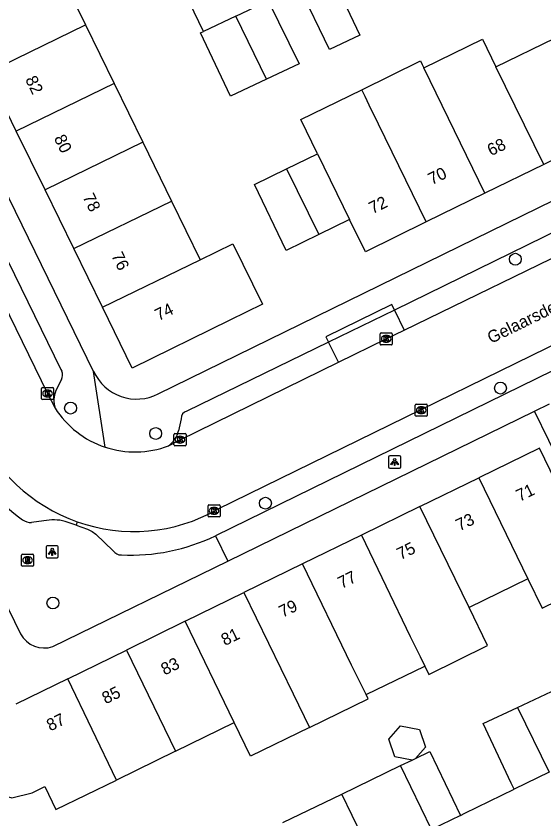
# Model space of a CAD drawing. Extents: x 160457 to 162082, y 388340 to 389736.
# Drawn here: x 161405.7 to 161449.3, y 388535.7 to 388602.1 of the extents above; entities that cross this region are included whole.
import ezdxf

# ---------------------------------------------------------------- set-up
doc = ezdxf.new("R2010")
doc.units = 0
for name, color, linetype in [('IMGEO_Boom', 7, 'Continuous'), ('IMGEO_Kolk', 7, 'Continuous'), ('IMGEO_Lichtpunt', 7, 'Continuous'), ('IMGEO_Openbare_ruimte_label', 7, 'Continuous'), ('IMGEO_Pand', 7, 'Continuous'), ('IMGEO_Pand_nummerreeks', 7, 'Continuous'), ('IMGEO_Parkeervlak_open', 7, 'Continuous'), ('IMGEO_Rijbaan_lokaal_gesloten', 7, 'Continuous'), ('IMGEO_Rijbaan_lokaal_open', 7, 'Continuous'), ('IMGEO_Rioolput', 7, 'Continuous'), ('IMGEO_Voetpad_open', 7, 'Continuous')]:
    doc.layers.add(name, color=color, linetype=linetype)

msp = doc.modelspace()

# ---------------------------------------------------------------- linework, layer by layer
at = {"layer": 'IMGEO_Boom'}
for centre in [(161446.939, 388581.982), (161445.711, 388571.336), (161410.203, 388569.683), (161417.236, 388567.584), (161426.296, 388561.827), (161408.743, 388553.58)]:
    msp.add_circle(centre, 0.489, dxfattribs=at)
at = {"layer": 'IMGEO_Kolk'}
for p, q in [((161435.771, 388574.976), (161435.771, 388575.828)), ((161435.846, 388575.902), (161436.698, 388575.902)), ((161436.259, 388575.682), (161436.284, 388575.682)), ((161436.772, 388575.828), (161436.772, 388574.976)), ((161436.282, 388575.122), (161436.257, 388575.122)), ((161436.698, 388574.902), (161435.846, 388574.902)), ((161407.8, 388570.462), (161407.8, 388571.314)), ((161407.875, 388571.388), (161408.727, 388571.388)), ((161408.288, 388571.168), (161408.313, 388571.168)), ((161408.801, 388571.314), (161408.801, 388570.462)), ((161408.727, 388570.388), (161407.875, 388570.388)), ((161408.311, 388570.608), (161408.286, 388570.608)), ((161438.665, 388569.085), (161438.665, 388569.937)), ((161438.74, 388570.011), (161439.592, 388570.011)), ((161439.153, 388569.791), (161439.178, 388569.791)), ((161439.666, 388569.937), (161439.666, 388569.085)), ((161439.592, 388569.011), (161438.74, 388569.011)), ((161439.176, 388569.231), (161439.151, 388569.231)), ((161418.745, 388566.648), (161418.745, 388567.5)), ((161418.82, 388567.574), (161419.672, 388567.574)), ((161419.233, 388567.354), (161419.258, 388567.354)), ((161419.746, 388567.5), (161419.746, 388566.648)), ((161419.672, 388566.574), (161418.82, 388566.574)), ((161419.256, 388566.794), (161419.231, 388566.794)), ((161421.631, 388561.695), (161422.483, 388561.695)), ((161421.556, 388560.769), (161421.556, 388561.621)), ((161422.044, 388561.475), (161422.069, 388561.475)), ((161422.557, 388561.621), (161422.557, 388560.769)), ((161422.483, 388560.695), (161421.631, 388560.695)), ((161422.067, 388560.915), (161422.042, 388560.915))]:
    msp.add_line(p, q, dxfattribs=at)
for points in [[(161435.771, 388574.976), (161435.771, 388575.828)], [(161435.846, 388575.902), (161436.698, 388575.902)], [(161436.772, 388575.828), (161436.772, 388574.976)], [(161436.092, 388575.602), (161436.215, 388575.602), (161436.215, 388575.451), (161436.345, 388575.602), (161436.509, 388575.602), (161436.363, 388575.451), (161436.516, 388575.202), (161436.364, 388575.202), (161436.279, 388575.366), (161436.215, 388575.299), (161436.215, 388575.202), (161436.092, 388575.202), (161436.092, 388575.602)], [(161436.698, 388574.902), (161435.846, 388574.902)], [(161407.8, 388570.462), (161407.8, 388571.314)], [(161407.875, 388571.388), (161408.727, 388571.388)], [(161408.121, 388571.088), (161408.244, 388571.088), (161408.244, 388570.937), (161408.374, 388571.088), (161408.538, 388571.088), (161408.392, 388570.937), (161408.545, 388570.688), (161408.393, 388570.688), (161408.308, 388570.852), (161408.244, 388570.785), (161408.244, 388570.688), (161408.121, 388570.688), (161408.121, 388571.088)], [(161408.801, 388571.314), (161408.801, 388570.462)], [(161408.727, 388570.388), (161407.875, 388570.388)], [(161438.665, 388569.085), (161438.665, 388569.937)], [(161438.74, 388570.011), (161439.592, 388570.011)], [(161438.986, 388569.711), (161439.109, 388569.711), (161439.109, 388569.56), (161439.239, 388569.711), (161439.403, 388569.711), (161439.257, 388569.56), (161439.41, 388569.311), (161439.258, 388569.311), (161439.173, 388569.475), (161439.109, 388569.408), (161439.109, 388569.311), (161438.986, 388569.311), (161438.986, 388569.711)], [(161439.666, 388569.937), (161439.666, 388569.085)], [(161439.592, 388569.011), (161438.74, 388569.011)], [(161418.745, 388566.648), (161418.745, 388567.5)], [(161418.82, 388567.574), (161419.672, 388567.574)], [(161419.066, 388567.274), (161419.189, 388567.274), (161419.189, 388567.123), (161419.319, 388567.274), (161419.483, 388567.274), (161419.337, 388567.123), (161419.49, 388566.874), (161419.338, 388566.874), (161419.253, 388567.038), (161419.189, 388566.971), (161419.189, 388566.874), (161419.066, 388566.874), (161419.066, 388567.274)], [(161419.746, 388567.5), (161419.746, 388566.648)], [(161419.672, 388566.574), (161418.82, 388566.574)], [(161421.631, 388561.695), (161422.483, 388561.695)], [(161421.556, 388560.769), (161421.556, 388561.621)], [(161421.877, 388561.395), (161422, 388561.395), (161422, 388561.244), (161422.13, 388561.395), (161422.294, 388561.395), (161422.148, 388561.244), (161422.301, 388560.995), (161422.149, 388560.995), (161422.064, 388561.159), (161422, 388561.092), (161422, 388560.995), (161421.877, 388560.995), (161421.877, 388561.395)], [(161422.557, 388561.621), (161422.557, 388560.769)], [(161422.483, 388560.695), (161421.631, 388560.695)]]:
    msp.add_lwpolyline(points, dxfattribs=at)
for centre, start, end in [((161435.848, 388575.826), 91.55205, 178.44795), ((161435.848, 388575.826), 91.55205, 178.44795), ((161436.696, 388575.826), 1.55205, 88.44795), ((161436.696, 388575.826), 1.55205, 88.44795), ((161435.848, 388574.978), 181.55205, 268.44795), ((161435.848, 388574.978), 181.55205, 268.44795), ((161436.696, 388574.978), 271.55205, 358.44795), ((161436.696, 388574.978), 271.55205, 358.44795), ((161407.877, 388571.312), 91.55205, 178.44795), ((161407.877, 388571.312), 91.55205, 178.44795), ((161408.725, 388571.312), 1.55205, 88.44795), ((161408.725, 388571.312), 1.55205, 88.44795), ((161407.877, 388570.464), 181.55205, 268.44795), ((161407.877, 388570.464), 181.55205, 268.44795), ((161408.725, 388570.464), 271.55205, 358.44795), ((161408.725, 388570.464), 271.55205, 358.44795), ((161438.742, 388569.935), 91.55205, 178.44795), ((161438.742, 388569.935), 91.55205, 178.44795), ((161439.59, 388569.935), 1.55205, 88.44795), ((161439.59, 388569.935), 1.55205, 88.44795), ((161438.742, 388569.087), 181.55205, 268.44795), ((161438.742, 388569.087), 181.55205, 268.44795), ((161439.59, 388569.087), 271.55205, 358.44795), ((161439.59, 388569.087), 271.55205, 358.44795), ((161418.822, 388567.498), 91.55205, 178.44795), ((161418.822, 388567.498), 91.55205, 178.44795), ((161419.67, 388567.498), 1.55205, 88.44795), ((161419.67, 388567.498), 1.55205, 88.44795), ((161418.822, 388566.65), 181.55205, 268.44795), ((161418.822, 388566.65), 181.55205, 268.44795), ((161419.67, 388566.65), 271.55205, 358.44795), ((161419.67, 388566.65), 271.55205, 358.44795), ((161421.633, 388561.619), 91.55205, 178.44795), ((161421.633, 388561.619), 91.55205, 178.44795), ((161422.481, 388561.619), 1.55205, 88.44795), ((161422.481, 388561.619), 1.55205, 88.44795), ((161421.633, 388560.771), 181.55205, 268.44795), ((161421.633, 388560.771), 181.55205, 268.44795), ((161422.481, 388560.771), 271.55205, 358.44795), ((161422.481, 388560.771), 271.55205, 358.44795)]:
    msp.add_arc(centre, 0.0765, start, end, dxfattribs=at)
for centre, major_axis, ratio, start_param, end_param in [((161436.258, 388575.402), (-0.387, 0.002), 0.722429, 4.712389, 7.853982), ((161436.283, 388575.402), (-0.39, 0.002), 0.717154, 1.570796, 4.712389), ((161408.287, 388570.888), (-0.387, 0.002), 0.722429, 4.712389, 7.853982), ((161408.312, 388570.888), (-0.39, 0.002), 0.717154, 1.570796, 4.712389), ((161439.152, 388569.511), (-0.387, 0.002), 0.722429, 4.712389, 7.853982), ((161439.177, 388569.511), (-0.39, 0.002), 0.717154, 1.570796, 4.712389), ((161419.232, 388567.074), (-0.387, 0.002), 0.722429, 4.712389, 7.853982), ((161419.257, 388567.074), (-0.39, 0.002), 0.717154, 1.570796, 4.712389), ((161422.043, 388561.195), (-0.387, 0.002), 0.722429, 4.712389, 7.853982), ((161422.068, 388561.195), (-0.39, 0.002), 0.717154, 1.570796, 4.712389)]:
    msp.add_ellipse(centre, major_axis=major_axis, ratio=ratio, start_param=start_param, end_param=end_param, dxfattribs=at)
at = {"layer": 'IMGEO_Lichtpunt'}
for p, q in [((161437.375, 388565.73), (161436.567, 388565.73)), ((161437.375, 388565.73), (161436.567, 388565.73)), ((161436.473, 388565.635), (161436.473, 388564.828)), ((161436.473, 388565.635), (161436.473, 388564.828)), ((161437.469, 388564.828), (161437.469, 388565.635)), ((161437.469, 388564.828), (161437.469, 388565.635)), ((161436.567, 388564.734), (161437.375, 388564.734)), ((161436.567, 388564.734), (161437.375, 388564.734)), ((161408.185, 388558.219), (161408.185, 388557.412)), ((161408.185, 388558.219), (161408.185, 388557.412)), ((161409.087, 388558.314), (161408.279, 388558.314)), ((161409.087, 388558.314), (161408.279, 388558.314)), ((161409.181, 388557.412), (161409.181, 388558.219)), ((161409.181, 388557.412), (161409.181, 388558.219)), ((161408.279, 388557.318), (161409.087, 388557.318)), ((161408.279, 388557.318), (161409.087, 388557.318))]:
    msp.add_line(p, q, dxfattribs=at)
for points in [[(161436.847, 388565.299), (161436.886, 388565.271), (161436.698, 388565.009), (161436.66, 388565.036), (161436.847, 388565.299)], [(161436.949, 388565.251), (161436.996, 388565.251), (161436.996, 388564.929), (161436.949, 388564.929), (161436.949, 388565.251)], [(161437.059, 388565.271), (161437.097, 388565.298), (161437.284, 388565.036), (161437.245, 388565.008), (161437.059, 388565.271)], [(161408.559, 388557.883), (161408.598, 388557.855), (161408.41, 388557.593), (161408.372, 388557.62), (161408.559, 388557.883)], [(161408.661, 388557.835), (161408.708, 388557.835), (161408.708, 388557.513), (161408.661, 388557.513), (161408.661, 388557.835)], [(161408.771, 388557.855), (161408.809, 388557.882), (161408.996, 388557.62), (161408.957, 388557.592), (161408.771, 388557.855)]]:
    msp.add_lwpolyline(points, dxfattribs=at)
for centre in [(161436.972, 388565.433), (161408.684, 388558.017)]:
    msp.add_circle(centre, 0.0994, dxfattribs=at)
for centre, start, end in [((161436.567, 388565.635), 90, 180), ((161436.567, 388565.635), 90, 180), ((161437.375, 388565.635), 0, 90), ((161437.375, 388565.635), 0, 90), ((161436.567, 388564.828), 180, 270), ((161436.567, 388564.828), 180, 270), ((161437.375, 388564.828), 270, 0), ((161437.375, 388564.828), 270, 360), ((161408.279, 388558.219), 90, 180), ((161408.279, 388558.219), 90, 180), ((161409.087, 388558.219), 0, 90), ((161409.087, 388558.219), 0, 90), ((161408.279, 388557.412), 180, 270), ((161408.279, 388557.412), 180, 270), ((161409.087, 388557.412), 270, 0), ((161409.087, 388557.412), 270, 360)]:
    msp.add_arc(centre, 0.0946, start, end, dxfattribs=at)
at = {"layer": 'IMGEO_Pand'}
for points in [[(161409.061, 388606.198), (161411.432, 388601.347)], [(161431.618, 388605.725), (161434.086, 388600.493), (161431.579, 388599.311), (161429.075, 388604.525)], [(161423.855, 388602.063), (161426.532, 388603.326)], [(161426.532, 388603.326), (161429.072, 388598.129), (161426.395, 388596.866)], [(161423.855, 388602.063), (161421.173, 388600.798)], [(161426.395, 388596.866), (161423.855, 388602.063)], [(161403.35, 388597.41), (161411.432, 388601.347)], [(161411.432, 388601.347), (161413.804, 388596.495)], [(161426.395, 388596.866), (161423.412, 388595.459), (161420.944, 388600.69), (161421.173, 388600.798)], [(161445.336, 388597.886), (161450.192, 388600.258)], [(161439.386, 388597.799), (161444.224, 388600.162), (161445.336, 388597.886)], [(161434.255, 388595.986), (161439.112, 388598.362), (161439.248, 388598.082), (161439.386, 388597.799)], [(161444.428, 388587.434), (161439.907, 388596.728), (161439.386, 388597.799)], [(161449.288, 388589.81), (161445.336, 388597.886)], [(161405.721, 388592.558), (161403.35, 388597.41)], [(161413.804, 388596.495), (161405.721, 388592.558)], [(161413.804, 388596.495), (161416.174, 388591.644)], [(161430.598, 388590.686), (161429.213, 388593.519), (161434.255, 388595.986)], [(161439.577, 388585.062), (161435.641, 388593.15), (161434.874, 388594.719), (161434.529, 388595.426), (161434.392, 388595.706), (161434.255, 388595.986)], [(161408.092, 388587.707), (161405.721, 388592.558)], [(161416.174, 388591.644), (161408.092, 388587.707)], [(161416.174, 388591.644), (161418.546, 388586.792)], [(161454.139, 388592.182), (161449.288, 388589.81)], [(161428.049, 388589.441), (161430.598, 388590.686)], [(161430.598, 388590.686), (161433.249, 388585.263)], [(161449.288, 388589.81), (161444.428, 388587.434)], [(161430.698, 388584.016), (161428.021, 388582.707), (161425.398, 388588.146), (161428.049, 388589.441)], [(161428.049, 388589.441), (161430.698, 388584.016)], [(161410.463, 388582.856), (161408.092, 388587.707)], [(161444.428, 388587.434), (161439.577, 388585.062)], [(161410.463, 388582.856), (161418.546, 388586.792)], [(161418.546, 388586.792), (161420.916, 388581.941)], [(161433.249, 388585.263), (161430.698, 388584.016)], [(161439.577, 388585.062), (161434.549, 388582.604), (161433.249, 388585.263)], [(161420.916, 388581.941), (161423.611, 388583.258), (161426.055, 388578.258), (161423.36, 388576.941), (161415.285, 388572.989), (161412.83, 388578.013)], [(161412.83, 388578.013), (161410.463, 388582.856)], [(161412.83, 388578.013), (161420.916, 388581.941)], [(161447.966, 388555.572), (161449.15, 388553.151), (161454.17, 388555.607), (161452.986, 388558.028), (161451.115, 388561.888), (161448.935, 388566.387), (161443.92, 388563.934)], [(161439.055, 388561.554), (161443.92, 388563.934)], [(161443.92, 388563.934), (161447.966, 388555.572)], [(161439.055, 388561.554), (161434.225, 388559.191)], [(161443.116, 388553.2), (161439.055, 388561.554)], [(161434.225, 388559.191), (161429.36, 388556.811)], [(161434.225, 388559.191), (161438.258, 388550.824), (161439.075, 388549.153), (161439.464, 388548.357)], [(161429.36, 388556.811), (161424.522, 388554.444)], [(161434.612, 388546.014), (161434.235, 388546.785), (161433.418, 388548.456), (161429.36, 388556.811)], [(161447.966, 388555.572), (161443.116, 388553.2)], [(161419.666, 388552.069), (161424.522, 388554.444)], [(161424.522, 388554.444), (161428.577, 388546.088), (161429.93, 388543.299)], [(161439.464, 388548.357), (161439.793, 388547.685), (161444.644, 388550.057), (161443.116, 388553.2)], [(161419.666, 388552.069), (161414.81, 388549.693)], [(161423.719, 388543.712), (161419.666, 388552.069)], [(161409.963, 388547.322), (161414.81, 388549.693)], [(161414.81, 388549.693), (161418.87, 388541.341)], [(161434.612, 388546.014), (161439.464, 388548.357)], [(161409.963, 388547.322), (161405.679, 388545.234)], [(161413.984, 388538.951), (161409.963, 388547.322)], [(161447.122, 388544.959), (161451.802, 388547.148), (161454.345, 388541.882)], [(161429.93, 388543.299), (161434.78, 388545.671), (161434.612, 388546.014)], [(161446.83, 388538.197), (161446.599, 388538.694), (161444.281, 388543.63), (161447.122, 388544.959)], [(161447.122, 388544.959), (161449.721, 388539.615)], [(161418.87, 388541.341), (161423.719, 388543.712)], [(161429.93, 388543.299), (161425.072, 388540.923), (161423.719, 388543.712)], [(161438.405, 388540.608), (161436.99, 388540.859), (161436.48, 388542.346), (161437.455, 388543.444), (161439.013, 388543.12), (161439.51, 388541.67), (161438.69, 388540.746)], [(161418.87, 388541.341), (161413.984, 388538.951)], [(161438.69, 388540.746), (161439.882, 388541.322), (161442.42, 388536.039)], [(161437.454, 388540.148), (161438.405, 388540.608)], [(161438.405, 388540.608), (161438.69, 388540.746)], [(161432.599, 388537.8), (161437.454, 388540.148)], [(161440.019, 388534.866), (161437.454, 388540.148)], [(161449.721, 388539.615), (161446.83, 388538.197)], [(161403.201, 388538.109), (161405.356, 388537.486), (161407.023, 388537.911), (161408.088, 388538.416), (161408.992, 388536.509), (161413.984, 388538.951)], [(161427.729, 388535.444), (161432.599, 388537.8)], [(161435.172, 388532.497), (161432.599, 388537.8)], [(161442.42, 388536.039), (161440.019, 388534.866)]]:
    msp.add_lwpolyline(points, dxfattribs=at)
at = {"layer": 'IMGEO_Parkeervlak_open'}
msp.add_lwpolyline([(161410.752, 388560.293), (161410.653, 388560.009)], dxfattribs=at)
at = {"layer": 'IMGEO_Rijbaan_lokaal_gesloten'}
for points in [[(161398.367, 388591.233), (161408.3, 388570.887), (161408.923, 388569.687)], [(161437.76, 388576.128), (161452.933, 388583.516), (161459.672, 388586.822)], [(161462.472, 388580.965), (161422.311, 388561.312)], [(161432.328, 388573.475), (161436.268, 388575.402), (161437.76, 388576.128)], [(161418.281, 388566.57), (161419.242, 388567.074), (161432.328, 388573.475)]]:
    msp.add_lwpolyline(points, dxfattribs=at)
for centre, radius, start, end in [((161415.516, 388573.871), 7.809, 212.40015, 251.56573), ((161415.481, 388573.686), 14.203, 202.81772, 250.55248), ((161415.514, 388573.875), 7.812, 251.59407, 290.74823), ((161415.422, 388573.389), 13.904, 250.37409, 299.70184)]:
    msp.add_arc(centre, radius, start, end, dxfattribs=at)
at = {"layer": 'IMGEO_Rijbaan_lokaal_open'}
for points in [[(161421.173, 388600.798), (161418.465, 388606.477)], [(161442.42, 388536.039), (161442.763, 388536.207), (161446.83, 388538.197)]]:
    msp.add_lwpolyline(points, dxfattribs=at)
at = {"layer": 'IMGEO_Rioolput'}
for p, q in [((161406.151, 388556.692), (161406.151, 388557.544)), ((161406.226, 388557.618), (161407.078, 388557.618)), ((161406.639, 388557.398), (161406.664, 388557.398)), ((161407.152, 388557.544), (161407.152, 388556.692)), ((161407.078, 388556.618), (161406.226, 388556.618)), ((161406.662, 388556.838), (161406.637, 388556.838))]:
    msp.add_line(p, q, dxfattribs=at)
for points in [[(161406.151, 388556.692), (161406.151, 388557.544)], [(161406.226, 388557.618), (161407.078, 388557.618)], [(161406.74, 388557.316), (161406.488, 388557.318), (161406.488, 388556.918)], [(161406.488, 388556.918), (161406.612, 388556.918), (161406.612, 388557.08), (161406.623, 388557.08)], [(161406.666, 388557.237), (161406.612, 388557.237), (161406.612, 388557.156)], [(161406.612, 388557.156), (161406.664, 388557.156)], [(161406.67, 388557.051), (161406.741, 388556.918), (161406.881, 388556.918), (161406.816, 388557.044)], [(161407.152, 388557.544), (161407.152, 388556.692)], [(161407.078, 388556.618), (161406.226, 388556.618)]]:
    msp.add_lwpolyline(points, dxfattribs=at)
for centre, radius, start, end in [((161406.228, 388557.542), 0.0765, 91.55205, 178.44795), ((161406.228, 388557.542), 0.0765, 91.55205, 178.44795), ((161406.622, 388557.027), 0.0533, 26.02933, 88.69889), ((161406.648, 388557.345), 0.19, 274.7715, 282.96867), ((161406.672, 388557.141), 0.0964, 77.00612, 93.18647), ((161406.686, 388557.198), 0.0378, 276.66336, 79.67722), ((161406.739, 388557.206), 0.109, 350.36119, 89.41601), ((161406.737, 388557.206), 0.112, 277.58423, 350.98172), ((161406.721, 388556.991), 0.108, 29.51342, 73.79051), ((161407.076, 388557.542), 0.0765, 1.55205, 88.44795), ((161407.076, 388557.542), 0.0765, 1.55205, 88.44795), ((161406.228, 388556.694), 0.0765, 181.55205, 268.44795), ((161406.228, 388556.694), 0.0765, 181.55205, 268.44795), ((161407.076, 388556.694), 0.0765, 271.55205, 358.44795), ((161407.076, 388556.694), 0.0765, 271.55205, 358.44795)]:
    msp.add_arc(centre, radius, start, end, dxfattribs=at)
for centre, major_axis, ratio, start_param, end_param in [((161406.638, 388557.118), (-0.387, 0.002), 0.722429, 4.712389, 7.853982), ((161406.663, 388557.118), (-0.39, 0.002), 0.717154, 1.570796, 4.712389)]:
    msp.add_ellipse(centre, major_axis=major_axis, ratio=ratio, start_param=start_param, end_param=end_param, dxfattribs=at)
at = {"layer": 'IMGEO_Voetpad_open'}
for points in [[(161412.102, 388572.72), (161388.468, 388621.16)], [(161387.028, 388618.756), (161409.408, 388572.877), (161409.481, 388572.735)], [(161376.178, 388612.221), (161398.571, 388566.378), (161406.068, 388551.03)], [(161417.446, 388570.858), (161474.993, 388599.022)], [(161458.868, 388588.504), (161436.956, 388577.78)], [(161463.285, 388579.263), (161422.169, 388559.128)], [(161436.956, 388577.78), (161436.738, 388578.229), (161431.297, 388575.585), (161431.515, 388575.136)], [(161436.956, 388577.78), (161431.515, 388575.136)], [(161436.956, 388577.78), (161437.76, 388576.128)], [(161431.515, 388575.136), (161419.794, 388569.425)], [(161432.328, 388573.475), (161431.515, 388575.136)], [(161413.047, 388566.463), (161412.102, 388572.72)], [(161409.444, 388572.037), (161408.996, 388571.129)], [(161448.515, 388569.436), (161449.764, 388570.047)], [(161423.187, 388557.047), (161448.515, 388569.436)], [(161457.999, 388550.046), (161448.515, 388569.436)], [(161419.335, 388568.81), (161419.116, 388567.817)], [(161407.986, 388560.374), (161406.967, 388560.22)], [(161410.653, 388560.009), (161409.762, 388560.328)], [(161410.653, 388560.009), (161411.608, 388559.668), (161411.99, 388559.488), (161412.276, 388559.266), (161413.721, 388557.887)], [(161422.169, 388559.128), (161423.187, 388557.047)], [(161408.738, 388549.979), (161423.187, 388557.047)]]:
    msp.add_lwpolyline(points, dxfattribs=at)
for centre, radius, start, end in [((161408.634, 388572.43), 0.9, 334.1205, 19.81085), ((161415.661, 388574.334), 3.908, 204.39766, 297.18279), ((161410.87, 388570.311), 2.045, 156.42663, 197.77722), ((161419.95, 388568.83), 0.615, 104.6832, 181.84579), ((161417.144, 388568.234), 2.015, 304.33213, 348.05478), ((161416.158, 388574.125), 16.893, 203.45957, 234.02084), ((161407.029, 388561.673), 1.454, 236.87332, 267.57495), ((161408.77, 388556.335), 4.114, 76.04682, 100.98582), ((161415.149, 388573.786), 16.252, 267.34231, 295.59203), ((161414.383, 388558.37), 0.819, 216.13611, 270.86988), ((161408.036, 388552.114), 2.247, 208.83558, 288.19195)]:
    msp.add_arc(centre, radius, start, end, dxfattribs=at)

# ---------------------------------------------------------------- texts
at = {"layer": 'IMGEO_Openbare_ruimte_label'}
msp.add_text('Gelaarsde Kat', height=1, rotation=26.10382, dxfattribs=at).set_placement((161444.933, 388574.986))
at = {"layer": 'IMGEO_Pand_nummerreeks'}
for s, rotation, p in [('82', 296.04632, (161406.432, 388596.841)), ('80', 296.04632, (161408.806, 388591.986)), ('68', 26.05812, (161444.928, 388590.484)), ('70', 26.05812, (161440.038, 388588.094)), ('78', 296.04632, (161411.177, 388587.135)), ('72', 26.05812, (161435.142, 388585.7)), ('76', 296.04632, (161413.545, 388582.287)), ('74', 26.07767, (161417.473, 388576.865)), ('71', 26.06776, (161447.3, 388561.935)), ('73', 26.06776, (161442.327, 388559.502)), ('75', 26.06958, (161437.456, 388557.12)), ('77', 26.06958, (161432.584, 388554.737)), ('79', 26.06958, (161427.713, 388552.354)), ('81', 26.06958, (161422.942, 388550.021)), ('83', 26.06776, (161417.97, 388547.587)), ('85', 26.06776, (161413.098, 388545.204)), ('87', 26.06385, (161408.522, 388542.966))]:
    msp.add_text(s, height=1, rotation=rotation, dxfattribs=at).set_placement(p)

doc.saveas('drawing.dxf')
